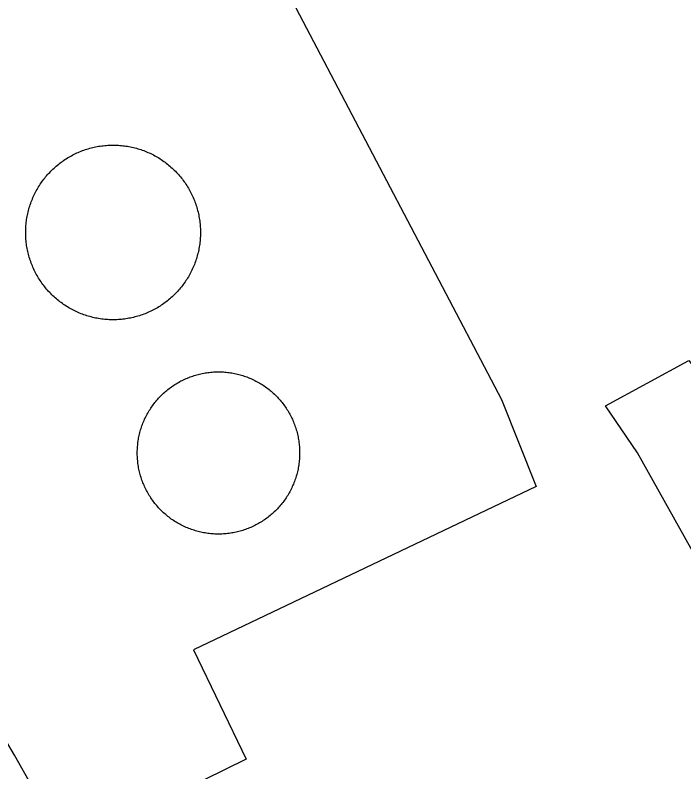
# Model space of a CAD drawing. Extents: x 3651524 to 3689615, y 505651 to 531377.
# Drawn here: x 3679743.8 to 3679966.5, y 516027.6 to 516279.7 of the extents above; entities that cross this region are included whole.
import ezdxf

# ---------------------------------------------------------------- set-up
doc = ezdxf.new("R2010")
doc.units = 0
for name, color, linetype in [('V-BLDG-OTLN', 7, 'Continuous'), ('V-DOMW-TANK', 7, 'Continuous'), ('V-ROAD-CNTR', 7, 'Continuous'), ('V-SITE-OTLN', 7, 'Continuous')]:
    doc.layers.add(name, color=color, linetype=linetype)

msp = doc.modelspace()

# ---------------------------------------------------------------- linework, layer by layer
at = {"layer": 'V-BLDG-OTLN'}
msp.add_lwpolyline([(3679951.058, 516133.864), (3679940.446, 516149.628), (3679968.171, 516164.732), (3679979.736, 516149.921), (3679992.782, 516158.494), (3680041.226, 516073.276), (3680027.09, 516064.706), (3680035.393, 516047.85), (3680008.075, 516031.792), (3679998.549, 516048.92)], close=True, dxfattribs=at)
at = {"layer": 'V-DOMW-TANK'}
for points in [[(3679759.978, 516231.306), (3679760.398, 516231.593), (3679760.824, 516231.867), (3679761.254, 516232.136), (3679761.69, 516232.398), (3679762.128, 516232.652), (3679762.573, 516232.898), (3679763.021, 516233.137), (3679763.474, 516233.366), (3679763.931, 516233.588), (3679764.389, 516233.805), (3679764.854, 516234.01), (3679765.321, 516234.208), (3679765.792, 516234.399), (3679766.265, 516234.581), (3679766.742, 516234.755), (3679767.224, 516234.921), (3679767.705, 516235.077), (3679768.194, 516235.226), (3679768.68, 516235.365), (3679769.169, 516235.496), (3679769.663, 516235.619), (3679770.156, 516235.734), (3679770.654, 516235.838), (3679771.152, 516235.937), (3679771.654, 516236.025), (3679772.153, 516236.105), (3679772.657, 516236.174), (3679773.161, 516236.236), (3679773.665, 516236.289), (3679774.171, 516236.334), (3679774.676, 516236.369), (3679775.184, 516236.395), (3679775.692, 516236.414), (3679776.2, 516236.42), (3679776.708, 516236.42), (3679777.214, 516236.414), (3679777.722, 516236.395), (3679778.23, 516236.369), (3679778.736, 516236.334), (3679779.241, 516236.289), (3679779.745, 516236.236), (3679780.249, 516236.174), (3679780.753, 516236.105), (3679781.253, 516236.025), (3679781.754, 516235.937), (3679782.252, 516235.838), (3679782.75, 516235.734), (3679783.243, 516235.619), (3679783.737, 516235.496), (3679784.226, 516235.365), (3679784.716, 516235.226), (3679785.201, 516235.077), (3679785.682, 516234.921), (3679786.164, 516234.755), (3679786.641, 516234.581), (3679787.114, 516234.399), (3679787.585, 516234.208), (3679788.052, 516234.012), (3679788.517, 516233.805), (3679788.976, 516233.588), (3679789.432, 516233.366), (3679789.885, 516233.137), (3679790.333, 516232.898), (3679790.778, 516232.652), (3679791.216, 516232.398), (3679791.652, 516232.138), (3679792.082, 516231.867), (3679792.508, 516231.593), (3679792.93, 516231.308), (3679793.346, 516231.015), (3679793.756, 516230.718), (3679794.161, 516230.413), (3679794.562, 516230.102), (3679794.956, 516229.78), (3679795.345, 516229.455), (3679795.728, 516229.121), (3679796.107, 516228.781), (3679796.477, 516228.435), (3679796.842, 516228.083), (3679797.2, 516227.724), (3679797.555, 516227.358), (3679797.901, 516226.987), (3679798.241, 516226.612), (3679798.572, 516226.227), (3679798.898, 516225.838), (3679799.22, 516225.443), (3679799.531, 516225.043), (3679799.836, 516224.638), (3679800.135, 516224.224), (3679800.426, 516223.811), (3679800.711, 516223.389), (3679800.987, 516222.965), (3679801.255, 516222.535), (3679801.517, 516222.098), (3679801.769, 516221.658), (3679802.017, 516221.216), (3679802.255, 516220.767), (3679802.488, 516220.315), (3679802.709, 516219.858), (3679802.922, 516219.397)], [(3679755.706, 516186.947), (3679755.353, 516187.311), (3679755.007, 516187.682), (3679754.667, 516188.061), (3679754.336, 516188.444), (3679754.008, 516188.833), (3679753.688, 516189.226), (3679753.377, 516189.627), (3679753.07, 516190.033), (3679752.773, 516190.442), (3679752.48, 516190.858), (3679752.198, 516191.28), (3679751.921, 516191.706), (3679751.651, 516192.136), (3679751.391, 516192.57), (3679751.137, 516193.011), (3679750.891, 516193.455), (3679750.651, 516193.904), (3679750.422, 516194.356), (3679750.199, 516194.811), (3679749.984, 516195.272), (3679749.777, 516195.737), (3679749.58, 516196.203), (3679749.39, 516196.675), (3679749.207, 516197.15), (3679749.033, 516197.627), (3679748.867, 516198.104), (3679748.712, 516198.587), (3679748.562, 516199.073), (3679748.423, 516199.56), (3679748.292, 516200.052), (3679748.169, 516200.543), (3679748.054, 516201.039), (3679747.948, 516201.534), (3679747.852, 516202.034), (3679747.764, 516202.534), (3679747.684, 516203.036), (3679747.614, 516203.537), (3679747.553, 516204.041), (3679747.499, 516204.547), (3679747.454, 516205.053), (3679747.42, 516205.559), (3679747.393, 516206.067), (3679747.374, 516206.57), (3679747.366, 516207.08), (3679747.366, 516207.588), (3679747.374, 516208.096), (3679747.393, 516208.604), (3679747.42, 516209.11), (3679747.454, 516209.616), (3679747.499, 516210.122), (3679747.553, 516210.626), (3679747.614, 516211.131), (3679747.684, 516211.633), (3679747.764, 516212.135), (3679747.852, 516212.635), (3679747.948, 516213.134), (3679748.054, 516213.63), (3679748.169, 516214.126), (3679748.292, 516214.617), (3679748.423, 516215.109), (3679748.562, 516215.596), (3679748.712, 516216.081), (3679748.867, 516216.565), (3679749.033, 516217.044), (3679749.207, 516217.521), (3679749.388, 516217.996), (3679749.578, 516218.465), (3679749.777, 516218.934), (3679749.984, 516219.397), (3679750.199, 516219.858), (3679750.418, 516220.315), (3679750.651, 516220.767), (3679750.889, 516221.212), (3679751.137, 516221.658), (3679751.389, 516222.098), (3679751.651, 516222.533), (3679751.919, 516222.965), (3679752.198, 516223.389), (3679752.48, 516223.811), (3679752.771, 516224.224), (3679753.07, 516224.638), (3679753.375, 516225.043), (3679753.688, 516225.443), (3679754.008, 516225.838), (3679754.334, 516226.225), (3679754.667, 516226.612), (3679755.007, 516226.987), (3679755.353, 516227.358), (3679755.706, 516227.722), (3679756.064, 516228.083), (3679756.431, 516228.435), (3679756.799, 516228.781), (3679757.178, 516229.121), (3679757.561, 516229.453), (3679757.95, 516229.78), (3679758.346, 516230.102), (3679758.745, 516230.411), (3679759.15, 516230.718), (3679759.562, 516231.015), (3679759.978, 516231.306)], [(3679802.922, 516219.397), (3679803.129, 516218.934), (3679803.328, 516218.467), (3679803.518, 516217.996), (3679803.701, 516217.521), (3679803.875, 516217.046), (3679804.039, 516216.565), (3679804.196, 516216.081), (3679804.344, 516215.596), (3679804.483, 516215.109), (3679804.616, 516214.619), (3679804.739, 516214.126), (3679804.854, 516213.63), (3679804.958, 516213.134), (3679805.056, 516212.637), (3679805.144, 516212.137), (3679805.222, 516211.635), (3679805.294, 516211.131), (3679805.355, 516210.626), (3679805.407, 516210.124), (3679805.454, 516209.618), (3679805.489, 516209.11), (3679805.515, 516208.604), (3679805.534, 516208.096), (3679805.542, 516207.588), (3679805.542, 516207.08), (3679805.534, 516206.575), (3679805.515, 516206.067), (3679805.489, 516205.559), (3679805.454, 516205.053), (3679805.407, 516204.547), (3679805.355, 516204.041), (3679805.294, 516203.537), (3679805.222, 516203.036), (3679805.144, 516202.534), (3679805.056, 516202.034), (3679804.958, 516201.536), (3679804.854, 516201.039), (3679804.739, 516200.545), (3679804.616, 516200.052), (3679804.483, 516199.562), (3679804.346, 516199.073), (3679804.196, 516198.587), (3679804.041, 516198.106), (3679803.875, 516197.627), (3679803.701, 516197.15), (3679803.518, 516196.675), (3679803.328, 516196.203), (3679803.129, 516195.737), (3679802.924, 516195.272), (3679802.709, 516194.813), (3679802.488, 516194.356), (3679802.257, 516193.904), (3679802.017, 516193.455), (3679801.769, 516193.011), (3679801.517, 516192.572), (3679801.257, 516192.136), (3679800.987, 516191.706), (3679800.711, 516191.28), (3679800.43, 516190.858), (3679800.135, 516190.442), (3679799.838, 516190.033), (3679799.531, 516189.627), (3679799.22, 516189.228), (3679798.9, 516188.833), (3679798.574, 516188.444), (3679798.241, 516188.061), (3679797.901, 516187.684), (3679797.555, 516187.311), (3679797.202, 516186.947), (3679796.842, 516186.588), (3679796.477, 516186.236), (3679796.107, 516185.888), (3679795.73, 516185.55), (3679795.347, 516185.216), (3679794.958, 516184.89), (3679794.562, 516184.571), (3679794.163, 516184.258), (3679793.758, 516183.952), (3679793.346, 516183.653), (3679792.93, 516183.363), (3679792.51, 516183.078), (3679792.084, 516182.801), (3679791.652, 516182.533), (3679791.218, 516182.271), (3679790.778, 516182.017), (3679790.333, 516181.771), (3679789.887, 516181.534), (3679789.434, 516181.302), (3679788.976, 516181.081), (3679788.517, 516180.868), (3679788.052, 516180.659), (3679787.587, 516180.461), (3679787.116, 516180.268), (3679786.641, 516180.088), (3679786.164, 516179.916), (3679785.684, 516179.75), (3679785.201, 516179.592), (3679784.716, 516179.445), (3679784.228, 516179.303), (3679783.737, 516179.172)], [(3679783.737, 516179.172), (3679783.245, 516179.049), (3679782.75, 516178.937), (3679782.254, 516178.83), (3679781.756, 516178.734), (3679781.253, 516178.646), (3679780.755, 516178.566), (3679780.251, 516178.494), (3679779.747, 516178.433), (3679779.241, 516178.38), (3679778.738, 516178.337), (3679778.23, 516178.3), (3679777.724, 516178.273), (3679777.216, 516178.257), (3679776.708, 516178.247), (3679776.2, 516178.247), (3679775.692, 516178.257), (3679775.186, 516178.273), (3679774.678, 516178.3), (3679774.173, 516178.337), (3679773.667, 516178.38), (3679773.161, 516178.433), (3679772.657, 516178.494), (3679772.155, 516178.566), (3679771.654, 516178.646), (3679771.154, 516178.734), (3679770.654, 516178.83), (3679770.158, 516178.937), (3679769.663, 516179.049), (3679769.171, 516179.172), (3679768.68, 516179.303), (3679768.194, 516179.445), (3679767.707, 516179.592), (3679767.224, 516179.75), (3679766.744, 516179.916), (3679766.267, 516180.088), (3679765.792, 516180.268), (3679765.323, 516180.461), (3679764.854, 516180.659), (3679764.391, 516180.868), (3679763.931, 516181.079), (3679763.474, 516181.302), (3679763.023, 516181.534), (3679762.575, 516181.771), (3679762.13, 516182.017), (3679761.69, 516182.271), (3679761.256, 516182.533), (3679760.824, 516182.801), (3679760.4, 516183.078), (3679759.978, 516183.363), (3679759.562, 516183.653), (3679759.15, 516183.952), (3679758.745, 516184.258), (3679758.346, 516184.569), (3679757.95, 516184.888), (3679757.563, 516185.216), (3679757.178, 516185.55), (3679756.799, 516185.888), (3679756.431, 516186.236), (3679756.066, 516186.588), (3679755.706, 516186.947)], [(3679793.997, 516154.428), (3679794.358, 516154.731), (3679794.724, 516155.028), (3679795.097, 516155.319), (3679795.474, 516155.602), (3679795.855, 516155.88), (3679796.242, 516156.151), (3679796.633, 516156.415), (3679797.03, 516156.671), (3679797.428, 516156.919), (3679797.833, 516157.165), (3679798.241, 516157.4), (3679798.654, 516157.627), (3679799.07, 516157.849), (3679799.49, 516158.064), (3679799.914, 516158.27), (3679800.342, 516158.469), (3679800.774, 516158.662), (3679801.208, 516158.846), (3679801.644, 516159.022), (3679802.085, 516159.192), (3679802.529, 516159.352), (3679802.976, 516159.505), (3679803.424, 516159.651), (3679803.875, 516159.79), (3679804.327, 516159.919), (3679804.784, 516160.042), (3679805.241, 516160.155), (3679805.702, 516160.259), (3679806.162, 516160.359), (3679806.625, 516160.45), (3679807.09, 516160.531), (3679807.557, 516160.605), (3679808.022, 516160.671), (3679808.491, 516160.728), (3679808.96, 516160.777), (3679809.431, 516160.818), (3679809.9, 516160.851), (3679810.371, 516160.875), (3679810.844, 516160.892), (3679811.315, 516160.9), (3679811.786, 516160.9), (3679812.257, 516160.892), (3679812.73, 516160.875), (3679813.201, 516160.851), (3679813.67, 516160.818), (3679814.141, 516160.777), (3679814.61, 516160.728), (3679815.077, 516160.671), (3679815.546, 516160.603), (3679816.011, 516160.527), (3679816.476, 516160.447), (3679816.939, 516160.357), (3679817.4, 516160.259), (3679817.861, 516160.155), (3679818.317, 516160.04), (3679818.772, 516159.917), (3679819.227, 516159.788), (3679819.677, 516159.649), (3679820.126, 516159.503), (3679820.572, 516159.35), (3679821.014, 516159.188), (3679821.455, 516159.02), (3679821.893, 516158.842), (3679822.327, 516158.658), (3679822.757, 516158.467), (3679823.185, 516158.266), (3679823.609, 516158.059), (3679824.029, 516157.846), (3679824.447, 516157.625), (3679824.859, 516157.396), (3679825.266, 516157.16), (3679825.672, 516156.917), (3679826.071, 516156.667), (3679826.466, 516156.409), (3679826.857, 516156.147), (3679827.244, 516155.878), (3679827.623, 516155.598), (3679828.002, 516155.313), (3679828.373, 516155.024), (3679828.739, 516154.727), (3679829.102, 516154.424), (3679829.458, 516154.113), (3679829.809, 516153.798), (3679830.153, 516153.476), (3679830.493, 516153.148), (3679830.826, 516152.815), (3679831.154, 516152.479), (3679831.476, 516152.131), (3679831.791, 516151.78), (3679832.1, 516151.424), (3679832.403, 516151.064), (3679832.7, 516150.697), (3679832.991, 516150.324), (3679833.274, 516149.947), (3679833.552, 516149.566), (3679833.823, 516149.179), (3679834.085, 516148.788), (3679834.343, 516148.393), (3679834.593, 516147.994), (3679834.834, 516147.588)], [(3679794.352, 516113.022), (3679793.991, 516113.327), (3679793.635, 516113.636), (3679793.285, 516113.952), (3679792.938, 516114.273), (3679792.6, 516114.601), (3679792.267, 516114.935), (3679791.939, 516115.273), (3679791.617, 516115.621), (3679791.302, 516115.969), (3679790.993, 516116.325), (3679790.688, 516116.686), (3679790.393, 516117.052), (3679790.102, 516117.425), (3679789.817, 516117.802), (3679789.541, 516118.185), (3679789.27, 516118.57), (3679789.006, 516118.961), (3679788.75, 516119.356), (3679788.498, 516119.756), (3679788.257, 516120.161), (3679788.021, 516120.571), (3679787.792, 516120.982), (3679787.571, 516121.398), (3679787.358, 516121.818), (3679787.151, 516122.242), (3679786.948, 516122.67), (3679786.76, 516123.102), (3679786.575, 516123.536), (3679786.399, 516123.973), (3679786.229, 516124.413), (3679786.067, 516124.857), (3679785.914, 516125.302), (3679785.768, 516125.752), (3679785.631, 516126.203), (3679785.502, 516126.655), (3679785.379, 516127.112), (3679785.265, 516127.569), (3679785.158, 516128.03), (3679785.062, 516128.49), (3679784.972, 516128.953), (3679784.89, 516129.418), (3679784.816, 516129.883), (3679784.75, 516130.352), (3679784.693, 516130.819), (3679784.644, 516131.288), (3679784.603, 516131.759), (3679784.57, 516132.23), (3679784.546, 516132.699), (3679784.529, 516133.17), (3679784.521, 516133.643), (3679784.521, 516134.114), (3679784.529, 516134.583), (3679784.546, 516135.058), (3679784.57, 516135.529), (3679784.603, 516135.998), (3679784.644, 516136.469), (3679784.693, 516136.938), (3679784.75, 516137.405), (3679784.816, 516137.872), (3679784.894, 516138.339), (3679784.974, 516138.804), (3679785.064, 516139.265), (3679785.162, 516139.728), (3679785.267, 516140.189), (3679785.381, 516140.645), (3679785.504, 516141.1), (3679785.633, 516141.555), (3679785.772, 516142.005), (3679785.918, 516142.454), (3679786.071, 516142.9), (3679786.235, 516143.343), (3679786.401, 516143.783), (3679786.579, 516144.221), (3679786.764, 516144.655), (3679786.954, 516145.085), (3679787.155, 516145.513), (3679787.362, 516145.937), (3679787.575, 516146.357), (3679787.796, 516146.775), (3679788.025, 516147.187), (3679788.261, 516147.594), (3679788.504, 516148), (3679788.754, 516148.399), (3679789.012, 516148.794), (3679789.275, 516149.186), (3679789.547, 516149.573), (3679789.823, 516149.954), (3679790.108, 516150.328), (3679790.397, 516150.703), (3679790.694, 516151.07), (3679790.997, 516151.43), (3679791.308, 516151.786), (3679791.624, 516152.137), (3679791.945, 516152.481), (3679792.273, 516152.821), (3679792.607, 516153.155), (3679792.942, 516153.482), (3679793.291, 516153.804), (3679793.641, 516154.119), (3679793.997, 516154.428)], [(3679834.834, 516147.588), (3679835.07, 516147.181), (3679835.299, 516146.767), (3679835.52, 516146.351), (3679835.737, 516145.931), (3679835.942, 516145.507), (3679836.141, 516145.079), (3679836.331, 516144.647), (3679836.518, 516144.213), (3679836.694, 516143.777), (3679836.862, 516143.336), (3679837.024, 516142.892), (3679837.177, 516142.448), (3679837.323, 516141.999), (3679837.46, 516141.546), (3679837.591, 516141.094), (3679837.712, 516140.637), (3679837.826, 516140.18), (3679837.933, 516139.722), (3679838.031, 516139.259), (3679838.123, 516138.796), (3679838.203, 516138.331), (3679838.277, 516137.866), (3679838.343, 516137.399), (3679838.4, 516136.93), (3679838.451, 516136.461), (3679838.49, 516135.992), (3679838.523, 516135.521), (3679838.547, 516135.05), (3679838.564, 516134.579), (3679838.572, 516134.106), (3679838.572, 516133.635), (3679838.564, 516133.164), (3679838.547, 516132.693), (3679838.521, 516132.222), (3679838.488, 516131.753), (3679838.447, 516131.28), (3679838.398, 516130.811), (3679838.341, 516130.344), (3679838.275, 516129.877), (3679838.201, 516129.41), (3679838.119, 516128.945), (3679838.029, 516128.482), (3679837.931, 516128.021), (3679837.822, 516127.563), (3679837.71, 516127.104), (3679837.589, 516126.649), (3679837.458, 516126.195), (3679837.321, 516125.744), (3679837.175, 516125.296), (3679837.022, 516124.849), (3679836.86, 516124.407), (3679836.692, 516123.966), (3679836.514, 516123.528), (3679836.329, 516123.094), (3679836.137, 516122.664), (3679835.938, 516122.236), (3679835.731, 516121.812), (3679835.516, 516121.392), (3679835.295, 516120.976), (3679835.066, 516120.563), (3679834.83, 516120.155), (3679834.587, 516119.75), (3679834.337, 516119.35), (3679834.081, 516118.955), (3679833.816, 516118.564), (3679833.546, 516118.177), (3679833.268, 516117.794), (3679832.985, 516117.419), (3679832.696, 516117.048), (3679832.395, 516116.682), (3679832.094, 516116.319), (3679831.785, 516115.963), (3679831.469, 516115.613), (3679831.148, 516115.269), (3679830.82, 516114.929), (3679830.486, 516114.595), (3679830.146, 516114.267), (3679829.8, 516113.946), (3679829.45, 516113.63), (3679829.094, 516113.321), (3679828.733, 516113.018), (3679828.367, 516112.721), (3679827.994, 516112.43), (3679827.617, 516112.147), (3679827.236, 516111.869), (3679826.851, 516111.599), (3679826.458, 516111.336), (3679826.063, 516111.078), (3679825.663, 516110.829), (3679825.258, 516110.587), (3679824.85, 516110.349), (3679824.439, 516110.122), (3679824.021, 516109.901), (3679823.601, 516109.686), (3679823.177, 516109.479), (3679822.749, 516109.28), (3679822.319, 516109.09), (3679821.885, 516108.903), (3679821.447, 516108.727), (3679821.006, 516108.559)], [(3679821.006, 516108.559), (3679820.564, 516108.398), (3679820.117, 516108.244), (3679819.669, 516108.099), (3679819.218, 516107.959), (3679818.764, 516107.83), (3679818.309, 516107.707), (3679817.85, 516107.595), (3679817.392, 516107.488), (3679816.929, 516107.39), (3679816.466, 516107.298), (3679816.003, 516107.218), (3679815.536, 516107.144), (3679815.069, 516107.079), (3679814.6, 516107.021), (3679814.131, 516106.972), (3679813.662, 516106.931), (3679813.193, 516106.898), (3679812.72, 516106.874), (3679812.249, 516106.857), (3679811.778, 516106.849), (3679811.305, 516106.849), (3679810.834, 516106.857), (3679810.363, 516106.874), (3679809.892, 516106.898), (3679809.421, 516106.931), (3679808.952, 516106.972), (3679808.483, 516107.023), (3679808.014, 516107.081), (3679807.547, 516107.146), (3679807.08, 516107.22), (3679806.617, 516107.302), (3679806.156, 516107.392), (3679805.691, 516107.49), (3679805.233, 516107.599), (3679804.774, 516107.709), (3679804.319, 516107.832), (3679803.867, 516107.961), (3679803.414, 516108.101), (3679802.965, 516108.246), (3679802.519, 516108.4), (3679802.077, 516108.561), (3679801.636, 516108.731), (3679801.2, 516108.907), (3679800.766, 516109.092), (3679800.334, 516109.282), (3679799.906, 516109.483), (3679799.482, 516109.69), (3679799.062, 516109.903), (3679798.646, 516110.126), (3679798.232, 516110.353), (3679797.825, 516110.589), (3679797.421, 516110.833), (3679797.02, 516111.082), (3679796.625, 516111.341), (3679796.234, 516111.603), (3679795.849, 516111.875), (3679795.466, 516112.152), (3679795.089, 516112.436), (3679794.718, 516112.725), (3679794.352, 516113.022)]]:
    msp.add_lwpolyline(points, dxfattribs=at)
at = {"layer": 'V-ROAD-CNTR'}
msp.add_lwpolyline([(3679771.205, 515980.084), (3679766.071, 515990.894), (3679760.744, 516001.609), (3679755.222, 516012.225), (3679749.513, 516022.742), (3679743.61, 516033.154), (3679737.524, 516043.455), (3679731.251, 516053.648), (3679724.793, 516063.725), (3679718.156, 516073.684), (3679711.34, 516083.518), (3679669.692, 516155.182), (3679617.947, 516263.837)], dxfattribs=at)
at = {"layer": 'V-SITE-OTLN'}
msp.add_lwpolyline([(3679812.966, 516328.611), (3679905.744, 516151.649), (3679917.311, 516122.668), (3679803.256, 516068.337), (3679820.724, 516031.892), (3679778.867, 516011.169), (3679849.592, 515836.585), (3679959.648, 515611.798), (3680020.559, 515490.94)], dxfattribs=at)

doc.saveas('drawing.dxf')
